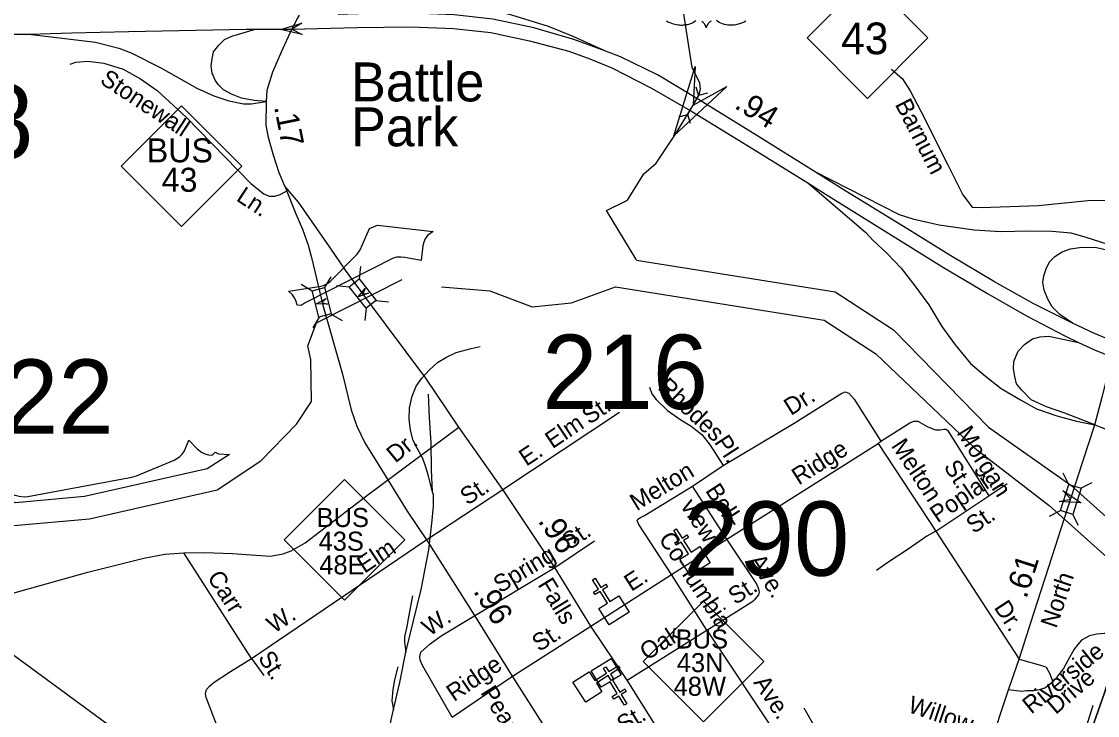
# Model space of a CAD drawing. Extents: x 2220236 to 2384410, y 720751 to 894131.
# Drawn here: x 2352021 to 2357956, y 804239 to 808068 of the extents above; entities that cross this region are included whole.
import ezdxf

# ---------------------------------------------------------------- set-up
doc = ezdxf.new("R2010")
doc.units = 0
doc.layers.add('Default', color=7, linetype='Continuous')

msp = doc.modelspace()

# ---------------------------------------------------------------- linework, layer by layer
at = {"layer": 'Default'}
for p, q in [((2355741.1, 807708.4), (2355755.8, 807659.8)), ((2355695.8, 807554.8), (2355755.8, 807659.8)), ((2355805.1, 807671.9), (2355755.8, 807659.8)), ((2355646.5, 807542.8), (2355695.8, 807554.8)), ((2355710.5, 807506.2), (2355695.8, 807554.8)), ((2353817.8, 806701), (2353817.8, 806701)), ((2353890.6, 806716.5), (2353882.7, 806648)), ((2353726.9, 806660.1), (2353691.9, 806600.7)), ((2353564.1, 806618.1), (2353623.5, 806583)), ((2353758.9, 806612.1), (2353827.4, 806604.1)), ((2353976.3, 806529.4), (2354044.9, 806521.4)), ((2353729.3, 806454.3), (2353788.8, 806419.2)), ((2353922.3, 806486.5), (2353914.3, 806418)), ((2353662.5, 806437), (2353627.5, 806377.6)), ((2354676.1, 805485.7), (2355318.8, 805913.3)), ((2355911.2, 805213), (2356746.3, 805739.4)), ((2356746.3, 805739.4), (2356762.1, 805752)), ((2356746.3, 805739.4), (2357064.1, 805255.7)), ((2355721.9, 805505), (2355892.1, 805618.2)), ((2357799.2, 805514.4), (2357767.5, 805575.8)), ((2355911.2, 805213), (2355721.9, 805505)), ((2357357.7, 805451.9), (2357458.8, 805519.1)), ((2357864.9, 805493.4), (2357926.2, 805525)), ((2354245.7, 805202.6), (2354676.1, 805485.7)), ((2357064.1, 805255.7), (2357357.7, 805451.9)), ((2357691.5, 805339), (2357752.8, 805370.6)), ((2357851.7, 805287.8), (2357820, 805349.1)), ((2357064.1, 805255.7), (2357524.7, 804550.2)), ((2353289.1, 804554.1), (2354245.7, 805202.6)), ((2354963.2, 805055.2), (2355181.3, 805203.8)), ((2355606.8, 805017.3), (2355911.2, 805213)), ((2353289.1, 804554.1), (2352916.8, 805136.5)), ((2354516.5, 804787.9), (2354963.2, 805055.2)), ((2355160.9, 804731.8), (2355606.8, 805017.3)), ((2355801.6, 804710.4), (2355606.8, 805017.3)), ((2354724.5, 804452.6), (2355160.9, 804731.8)), ((2355362.5, 804434.3), (2355801.6, 804710.4)), ((2355801.6, 804710.4), (2356225.1, 804075.2)), ((2353289.1, 804554.1), (2353356.8, 804460)), ((2357540.6, 804544.4), (2357540.6, 804544.4)), ((2354396.3, 804230.6), (2354724.5, 804452.6)), ((2356391.1, 804186.7), (2356338, 804280))]:
    msp.add_line(p, q, dxfattribs=at)
for points in [[(2355239.1, 807906.7), (2355064.5, 807986.1), (2354927.9, 808040.4), (2354725.6, 808103.8), (2354584.1, 808140), (2354475.5, 808181.2), (2354417.9, 808205.9), (2354375.1, 808227.3), (2354317.6, 808258.6), (2354236.9, 808316.2), (2354172.8, 808359), (2354095.5, 808418.2), (2354028, 808477.5), (2353930.9, 808538.4), (2353854.3, 808574.8)], [(2355247.6, 807025.3), (2355363.7, 807082.5), (2355453.7, 807227.3), (2355521.8, 807286.5), (2355628.6, 807446.9), (2355725.8, 807607.3), (2355759.8, 807663.2), (2355767.1, 807694.8), (2355762.2, 807728.8), (2355720.9, 807813.9), (2355662.6, 808180.8)], [(2355239.1, 807906.7), (2355068, 807969.2), (2354846.8, 808033), (2354620.5, 808081.1), (2354407.1, 808105.8), (2354182.1, 808113.7), (2353877.7, 808109.8), (2353767.5, 808106.1)], [(2353510.9, 808026.2), (2353543.3, 808085.5), (2353554.6, 808103.3)], [(2355739.8, 808071.1), (2355734.3, 808067.3), (2355728.3, 808063.5), (2355721.2, 808059.7), (2355715.9, 808057.3), (2355709.7, 808054.9), (2355702.4, 808052.4), (2355694.5, 808050.4), (2355686.4, 808048.8), (2355679.3, 808047.7), (2355671.6, 808047), (2355664.7, 808046.7), (2355657.5, 808046.8), (2355650.7, 808047.4), (2355642.9, 808048), (2355633.2, 808049.5), (2355625.1, 808051.3), (2355616.6, 808053.6), (2355607.9, 808056.3), (2355598.5, 808059.9), (2355586.8, 808065), (2355578.7, 808069.2)], [(2355825.3, 808070.8), (2355820.5, 808067.6), (2355816.9, 808064.8), (2355812.5, 808060.6), (2355809.4, 808057.1), (2355807.1, 808054.3), (2355802.6, 808047.3), (2355801, 808043.9), (2355799.4, 808039.6), (2355797.9, 808033.2), (2355795.9, 808041.3), (2355793.5, 808046.6), (2355790.8, 808051.2), (2355787.9, 808055.2), (2355783.5, 808060.3), (2355779.4, 808064.2), (2355774.6, 808068.2)], [(2356017.3, 808069.6), (2356007.3, 808064.5), (2355998.5, 808060.7), (2355987.1, 808056.4), (2355968.2, 808051.2), (2355961.2, 808049.7), (2355953, 808048.5), (2355945.4, 808047.7), (2355937.9, 808047.3), (2355927.9, 808047.3), (2355918, 808048), (2355908.5, 808049.4), (2355898.7, 808051.5), (2355888.5, 808054.5), (2355879.2, 808058.1), (2355869.8, 808062.8), (2355853.9, 808072.8)], [(2351231.6, 808040.8), (2351358.4, 808027.9), (2351559.7, 808010), (2351744.5, 808002.5), (2351920.4, 807998), (2352060.2, 807998)], [(2352060.2, 807998), (2352179.7, 808002.5), (2352299, 808005.5), (2352610.5, 808013), (2353262.4, 808026.4), (2353312.1, 808026)], [(2352060.2, 807998), (2352429.5, 807953.4), (2352556.5, 807920.3), (2352625, 807895.5), (2352788.4, 807811.8), (2352987.6, 807700.9), (2353081.3, 807658.5), (2353164.5, 807631), (2353244.8, 807614.7), (2353289.4, 807614.7), (2353322.1, 807619.1), (2353371.2, 807626.6)], [(2353371.2, 807626.6), (2353304.1, 807632.2), (2353235, 807645.3), (2353179.1, 807666.7), (2353134.7, 807691.4), (2353106.7, 807719.4), (2353088.6, 807744.1), (2353072.1, 807783.6), (2353067.2, 807823.1), (2353072.1, 807862.6), (2353080.4, 807900.5), (2353110, 807938.4), (2353141.2, 807968), (2353180.7, 807987.7), (2353312.1, 808026)], [(2353312.1, 808026), (2353404.2, 808025.1), (2353510.9, 808026.2)], [(2353371.2, 807626.6), (2353376.2, 807689.4), (2353406.7, 807790.7), (2353453.9, 807900.5), (2353510.9, 808026.2)], [(2353510.9, 808026.2), (2353871.2, 808035.6), (2354167.8, 808038.2), (2354403.2, 808029), (2354608.8, 808008.2), (2354823.4, 807961.4), (2355040.6, 807904.1), (2355156.4, 807862.4), (2355277.4, 807813), (2355496, 807701), (2355722.3, 807569.6), (2356031.9, 807379.5), (2356358.6, 807177.2)], [(2356395.4, 807240.6), (2356077.4, 807439.4), (2355756.1, 807638.6), (2355532.4, 807772.6), (2355324.2, 807872.9), (2355239.1, 807906.7)], [(2352289.3, 807832.4), (2352320.2, 807844), (2352385.6, 807848.9), (2352474.8, 807838.5), (2352581.8, 807805.8), (2352676.9, 807752.3), (2352769.1, 807686.8), (2352928.2, 807539.5), (2353284.9, 807175.1), (2353357.8, 807117.1), (2353387.5, 807103.7), (2353417.2, 807105.2), (2353447, 807114.1), (2353494.5, 807139.4)], [(2356817.8, 807804.4), (2356821.5, 807802.6), (2356880.4, 807751), (2356923.5, 807686.3), (2356982.7, 807573.2), (2357131.7, 807276.5), (2357213.7, 807111.5), (2357264.5, 807044.2), (2357313.9, 807042.3), (2357631.7, 807053.1), (2357903.7, 807080.1), (2358180.8, 807082.8), (2358287.4, 807081.9)], [(2353473.6, 807159.5), (2353442.5, 807233.9), (2353408.3, 807336.5), (2353383, 807428.7), (2353369.7, 807495.7), (2353371.2, 807626.6)], [(2358197.7, 806767.3), (2358148.8, 806787.8), (2358015.7, 806837.7), (2357894.8, 806877.2), (2357810.9, 806899.5), (2357704.7, 806909.3), (2357578.9, 806911.8), (2357420.9, 806906.9), (2357275.3, 806916.7), (2357082.9, 806943.9), (2356944.7, 806976), (2356944.7, 806976), (2356864.2, 807000.9), (2356395.4, 807240.6)], [(2357817.8, 806403.4), (2357600.8, 806511.4), (2357387.4, 806631.1), (2357148.1, 806775.6), (2356910, 806922.7), (2356567.9, 807132.2), (2356395.4, 807240.6)], [(2353919.2, 806542.8), (2353808.2, 806695.4), (2353722, 806823.3), (2353548.3, 807070.5), (2353473.6, 807159.5)], [(2353473.6, 807159.5), (2353533, 807007.7), (2353570.1, 806921.7), (2353602.7, 806834.2), (2353620.5, 806766), (2353682, 806503.7)], [(2356358.6, 807177.2), (2356678.5, 806903.4), (2356717.6, 806862.4), (2356796.6, 806788.3), (2356873.1, 806706.8), (2356949.6, 806610.5), (2357026.1, 806504.4), (2357097.7, 806385.8), (2357171.7, 806284.6), (2357255.6, 806180.9), (2357339.5, 806111.7), (2357425.9, 806042.6), (2357532, 805980.8), (2357620.8, 805931.5), (2357731.9, 805892), (2357840.5, 805862.3), (2357941.9, 805843.2)], [(2356358.6, 807177.2), (2356424.8, 807136.1), (2356489.8, 807094.5), (2356873.6, 806856.3), (2357106.4, 806710.5), (2357349.7, 806567.3), (2357564.3, 806443.7), (2357776.4, 806333.1), (2357851.6, 806297.8)], [(2355413, 806751.3), (2355409.6, 806759.4), (2355247.6, 807025.3)], [(2353563.2, 806501.6), (2353541.7, 806503.6), (2353536.1, 806523.9), (2353527.3, 806542.8), (2353515.4, 806560), (2353493.3, 806580.8), (2353663.1, 806606.3), (2353686.4, 806612.2), (2353705.3, 806621), (2353722.5, 806633), (2353871.4, 806784.8), (2353889.4, 806808.5), (2353940.7, 806926.8), (2353984.8, 806945.2), (2354292, 806909.5), (2354260.4, 806886.7), (2354248.3, 806869.6), (2354239.7, 806850.6), (2354234.1, 806830.4), (2354224.9, 806749.9), (2354134.5, 806766.8), (2354112.3, 806768.8), (2354091.6, 806767), (2354071.3, 806761.6), (2353586.2, 806516.7), (2353563.2, 806501.6)], [(2357817.8, 806403.4), (2357749.2, 806452.5), (2357707.2, 806494.5), (2357682.5, 806536.5), (2357662.8, 806585.8), (2357655.4, 806630.3), (2357660.3, 806664.9), (2357672.7, 806704.4), (2357692.4, 806741.4), (2357722, 806771), (2357761.5, 806798.2), (2357808.4, 806813), (2357870.1, 806822.9), (2357951.5, 806820.4), (2358072.4, 806793.3), (2358197.7, 806767.3)], [(2355413, 806751.3), (2356509, 806576.1), (2356830.2, 806366.4), (2357354.3, 805830.6), (2357810.1, 805509.5), (2358237.7, 805126)], [(2351336.6, 805336), (2351635.6, 805407.3), (2351978.6, 805286.8), (2352394.7, 805323.4), (2353100.7, 805483.5), (2353340.6, 805644.3), (2353537.7, 805846), (2353619.7, 805970.8), (2353616.6, 806203.7), (2353599.6, 806278.5), (2353647.6, 806405.2), (2354119.6, 806644.4)], [(2354336.6, 806604), (2354603.8, 806582.1), (2354837.7, 806493.2), (2355054.7, 806515.1), (2355297.3, 806603.5)], [(2355297.3, 806603.5), (2356448.6, 806419.6), (2356733.1, 806233.9), (2357279.9, 805713.3), (2357689.3, 805397.5), (2358183.7, 804954)], [(2353682, 806503.7), (2353791.9, 806122.5), (2353838.8, 805926), (2353869.9, 805835.6), (2353914.4, 805743.6), (2353994.4, 805616.1), (2354148, 805366.9), (2354259.2, 805203.8), (2354519.5, 804790.9), (2354727.5, 804455.6), (2355061.7, 803929.9), (2355347, 803483.3), (2355582.9, 803146.2), (2355866.4, 802709.3)], [(2356308, 802947.4), (2356270.2, 803024), (2356012.6, 803414.4), (2355887.9, 803630.8), (2355790.4, 803765.6), (2355507.3, 804202.1), (2355362.5, 804434.3), (2355160.9, 804731.8), (2354963.2, 805055.2), (2354676.1, 805485.7), (2354434, 805830.5), (2354250.4, 806100), (2353919.2, 806542.8)], [(2358062.9, 806295.1), (2357940.3, 806347.4), (2357817.8, 806403.4)], [(2357941.9, 805843.2), (2357776.3, 805906.8), (2357675.1, 805941.3), (2357591.2, 805980.8), (2357536.9, 806035.2), (2357509.8, 806069.7), (2357499.9, 806109.3), (2357492.5, 806151.2), (2357495, 806193.2), (2357507.3, 806222.8), (2357519.7, 806250), (2357554.2, 806287), (2357598.6, 806316.7), (2357640.6, 806329), (2357687.5, 806331.5), (2357851.6, 806297.8)], [(2354288.3, 805473.1), (2354263.3, 805566.7), (2354248.7, 805614.5), (2354234.2, 805656.3), (2354205.6, 805710), (2354181.1, 805755.6), (2354166.4, 805813.4), (2354159.7, 805873.4), (2354160.9, 805937.2), (2354176.1, 806001.5), (2354197.5, 806055.6), (2354228.9, 806100.1), (2354272.2, 806146.5), (2354315.8, 806187.1), (2354365.4, 806215.7), (2354419.2, 806242.3), (2354500.7, 806263.3), (2354550.7, 806275.9)], [(2357851.6, 806297.8), (2357940.3, 806256.3), (2358039.3, 806215.3)], [(2357941.9, 805843.2), (2357984.5, 806002.3), (2358027, 806167.5), (2358039.3, 806215.3)], [(2355485.2, 806050.4), (2355497.1, 806014.4), (2355522.5, 805982.4), (2355585.1, 805921.1), (2355653.1, 805873.3), (2355715.5, 805836.1), (2355774, 805788.8), (2355818.8, 805731.2), (2355892.1, 805618.2)], [(2354288.3, 805473.1), (2354282.9, 805594.9), (2354281.1, 805742.9), (2354271.4, 805882.5), (2354265.9, 806012.6)], [(2355892.1, 805618.2), (2356283.1, 805851.8), (2356545.5, 806018.4), (2356565, 806024.2), (2356585.5, 806018.4), (2356613.5, 805983.7), (2356762.1, 805752)], [(2356683.2, 800333.5), (2356770.6, 800597.6), (2356830.4, 800786.7), (2356901.6, 801006.1), (2357006, 801319.7), (2357067.7, 801514.5), (2357144.6, 801754.8), (2357269, 802139.6), (2357376.3, 802467.4), (2357468.4, 802751.5), (2357555.8, 803019.4), (2357701, 803461.2), (2357890.9, 804065.5), (2357994.4, 804364.8), (2358072.3, 804609.9), (2358151.1, 804850.3), (2358246.9, 805155.3), (2358337.1, 805422.3), (2358405.5, 805638.9), (2358495.7, 805900.2)], [(2358495.7, 805900.2), (2358405.5, 805638.9), (2358337.1, 805422.3), (2358246.9, 805155.3), (2358151.1, 804850.3), (2358072.3, 804609.9), (2357994.4, 804364.8), (2357890.9, 804065.5), (2357701, 803461.2), (2357555.8, 803019.4), (2357468.4, 802751.5), (2357376.3, 802467.4), (2357269, 802139.6), (2357144.6, 801754.8), (2357067.7, 801514.5), (2357006, 801319.7), (2356901.6, 801006.1), (2356830.4, 800786.7), (2356770.6, 800597.6), (2356683.2, 800333.5)], [(2356762.1, 805752), (2356920.9, 805854.5), (2356942.7, 805862.7), (2356964.8, 805863.3), (2357017.2, 805833.6), (2357047.3, 805820), (2357063.3, 805816.2), (2357089.4, 805814.5), (2357109.4, 805818.7), (2357119.4, 805818.9), (2357129.4, 805812.9), (2357357.7, 805451.9)], [(2352916.8, 805136.5), (2353030.8, 805138), (2353184.9, 805133.9), (2353312.9, 805123.3), (2353395, 805118.2), (2353464.7, 805131.1), (2353508.6, 805147.7), (2353586, 805192.7), (2353930.6, 805456.6), (2354434, 805830.5)], [(2357772.5, 805322.8), (2357875.3, 805641.1), (2357941.9, 805843.2)], [(2357941.9, 805843.2), (2357998.7, 805820.1), (2358020.5, 805807.7), (2358031.1, 805793), (2358036.5, 805758.3), (2358017.8, 805703.7)], [(2351986.6, 805413.1), (2351773.5, 805487.9), (2351851.8, 805485.7), (2352007.1, 805449.4), (2352034.3, 805446.2), (2352055, 805448.1), (2352630, 805553.7), (2352654.8, 805561.1), (2352861.9, 805648.4), (2352892.7, 805667), (2352907.4, 805681.8), (2352919.3, 805699), (2352942.9, 805758.1), (2352989.7, 805709.8), (2353013.5, 805691.8), (2353032.3, 805683), (2353052.6, 805677.5), (2353073.1, 805675.7), (2353088.3, 805691.6), (2353107.4, 805682.8), (2353167.5, 805679.9), (2353045, 805600.1), (2352368.8, 805446.7), (2351986.6, 805413.1)], [(2355606.8, 805017.3), (2355426.2, 805292.7), (2355416.8, 805314.8), (2355421.5, 805322.7), (2355435.7, 805332.2), (2355457.5, 805343.1), (2355721.9, 805505)], [(2354141.1, 804589.5), (2354224.8, 804934.4), (2354268.1, 805152.9), (2354286.3, 805316.9), (2354293.3, 805395), (2354292.5, 805457), (2354288.3, 805473.1)], [(2357057.8, 803144), (2357160.3, 803458.1), (2357261.3, 803758), (2357359.8, 804064.9), (2357465.5, 804380.6), (2357524.7, 804550.2), (2357604.9, 804804), (2357707.4, 805121.2), (2357772.5, 805322.8)], [(2357064.1, 805255.7), (2357015.1, 805229.3), (2356911.2, 805157.3), (2356800.6, 805082.7), (2356736.7, 805038.7)], [(2355801.6, 804710.4), (2356049, 804866.3), (2356068.8, 804880.7), (2356088.6, 804904.9), (2356092.5, 804918.9), (2356088.1, 804936.9), (2356075.9, 804966.6), (2355911.2, 805213)], [(2351786.5, 804863.1), (2352386.3, 805030.2), (2352695.3, 805107.9), (2352811.1, 805129.2), (2352916.8, 805136.5)], [(2354177.2, 804899.9), (2354156.6, 804793.6), (2354143.5, 804721.4), (2354134, 804675.4), (2354132.5, 804643.3), (2354141.1, 804589.5)], [(2354396.3, 804230.6), (2354232, 804514.6), (2354219.5, 804544.5), (2354217.3, 804564.4), (2354223, 804588.4), (2354274.5, 804635.1), (2354336, 804677.9), (2354516.5, 804787.9)], [(2358092.9, 804673), (2358063.3, 804685.1), (2358023.8, 804691.5), (2357993.9, 804691.5), (2357952.9, 804688.3), (2357911.9, 804678.8), (2357869, 804654.3), (2357847.4, 804630.2), (2357828.3, 804604.7), (2357793.6, 804543.1), (2357768.3, 804498.9), (2357743.1, 804465.8), (2357725.8, 804443.7), (2357709.9, 804424.5)], [(2351923.6, 804612.8), (2352518.5, 804174.1), (2352536.8, 804158.4), (2352547, 804142.4), (2352553.2, 804124.5), (2352479.7, 803913.8)], [(2352964.6, 803489.8), (2353121.9, 803982.8), (2353131.4, 804030.2), (2353129.8, 804080.7), (2353118.8, 804132.8), (2353038.4, 804338.4), (2353036.2, 804358.3), (2353041.9, 804382.3), (2353057.7, 804400.6), (2353083.4, 804422.8), (2353174, 804481.6), (2353289.1, 804554.1)], [(2354073, 804272.8), (2354107.1, 804421.2), (2354141.1, 804589.5)], [(2357524.7, 804550.2), (2357654.9, 804513.9), (2357672.8, 804506), (2357691.4, 804472.3), (2357709.9, 804424.5)], [(2354096, 804507), (2354078.9, 804436.9), (2354069.5, 804382.7), (2354064.2, 804320.6), (2354073, 804272.8)], [(2357709.9, 804424.5), (2357670.2, 804392), (2357634.5, 804381.6), (2357604.5, 804375.1), (2357564.5, 804374.7), (2357538.6, 804372.4), (2357465.5, 804380.6)], [(2354080.8, 803781.1), (2354065.9, 803852.9), (2354051.3, 803906.7), (2354042.3, 803990.6), (2354037.9, 804028.4), (2354037.2, 804076.4), (2354044.7, 804126.6), (2354052.2, 804174.5), (2354059.5, 804214.6), (2354073, 804272.8)], [(2357651.6, 803332.5), (2357650.4, 803372.2), (2357659.8, 803428.2), (2357667.3, 803474.3), (2357717.7, 803606.8), (2357933.2, 804297.1)]]:
    msp.add_lwpolyline(points, dxfattribs=at)
for points in [[(2356355.3, 807977.1), (2356688.3, 808310.1), (2357021.3, 807977.1), (2356688.3, 807644.1)], [(2353568.5, 807996), (2353450, 808024.7), (2353567, 808059.1), (2353510.9, 808026.2)], [(2355912.5, 807710.2), (2355619.5, 807437.9), (2355737.1, 807820.2), (2355725.8, 807607.3)], [(2352569.4, 807270.4), (2352902.4, 807603.4), (2353235.4, 807270.4), (2352902.4, 806937.4)], [(2353882.7, 806648), (2353976.6, 806529.6), (2353921.3, 806485.7), (2353827.4, 806604.1)], [(2353691.9, 806600.7), (2353729.6, 806454.4), (2353661.3, 806436.7), (2353623.5, 806583)], [(2353935.5, 806569.8), (2353878.5, 806548.3), (2353917.1, 806595.4), (2353903.2, 806566)], [(2353708.8, 806509.2), (2353647.9, 806509.9), (2353701, 806539.8), (2353677.4, 806517.4)], [(2353469.6, 805207.7), (2353802.6, 805540.7), (2354135.6, 805207.7), (2353802.6, 804874.7)], [(2357752.8, 805370.6), (2357798.8, 805514.5), (2357866.1, 805493), (2357820, 805349.1)], [(2357765.2, 805480.1), (2357867.3, 805413.4), (2357745.5, 805420.2), (2357809.4, 805432.4)], [(2355652.6, 805101), (2355700.6, 805131.7), (2355659.6, 805195.9), (2355632.6, 805178.7), (2355624, 805192.2), (2355651, 805209.4), (2355618.7, 805260.1), (2355632.2, 805268.7), (2355664.5, 805218), (2355691.5, 805235.2), (2355700.1, 805221.7), (2355673.1, 805204.5), (2355714.1, 805140.3), (2355762.7, 805171.2), (2355820, 805081.5), (2355709.9, 805011.2)], [(2355205.5, 804828.7), (2355253.4, 804859.6), (2355212.2, 804923.7), (2355185.3, 804906.4), (2355176.7, 804919.8), (2355203.6, 804937.1), (2355171.1, 804987.7), (2355184.5, 804996.4), (2355217.1, 804945.8), (2355244, 804963.1), (2355252.6, 804949.6), (2355225.7, 804932.3), (2355266.9, 804868.3), (2355315.4, 804899.3), (2355373, 804809.8), (2355263.1, 804739.2)], [(2355450.6, 804537.6), (2355783.6, 804870.6), (2356116.6, 804537.6), (2355783.6, 804204.6)], [(2355329.3, 804463.6), (2355280.9, 804433.7), (2355320.8, 804368.8), (2355348, 804385.6), (2355356.4, 804372), (2355329.2, 804355.2), (2355360.7, 804304), (2355347.1, 804295.6), (2355315.5, 804346.8), (2355288.3, 804330), (2355279.9, 804343.6), (2355307.2, 804360.4), (2355267.2, 804425.3), (2355218.1, 804395.1), (2355162.3, 804485.8), (2355273.5, 804554.2)], [(2355152.7, 804479.9), (2355183.3, 804431.9), (2355247.6, 804472.7), (2355230.4, 804499.7), (2355243.9, 804508.3), (2355261.1, 804481.3), (2355311.8, 804513.6), (2355320.4, 804500), (2355269.7, 804467.8), (2355286.8, 804440.8), (2355273.4, 804432.2), (2355256.2, 804459.2), (2355191.9, 804418.3), (2355222.8, 804369.6), (2355132.9, 804312.5), (2355062.9, 804422.7)]]:
    msp.add_lwpolyline(points, close=True, dxfattribs=at)

# ---------------------------------------------------------------- texts
for s, height, p in [('43', 175, (2356542.4, 807887.4)), ('Battle', 215, (2353838.5, 807627.3)), ('38', 410.1, (2351475.7, 807311.6)), ('Park', 215, (2353838.5, 807379.5)), ('BUS', 132.5, (2352711.9, 807290.9)), ('43', 132.5, (2352794, 807128.6)), ('216', 410.1, (2354892.9, 805930)), ('322', 410.1, (2351614.1, 805793.4)), ('BUS', 105, (2353648.8, 805279.1)), ('290', 410.1, (2355672, 805010.2)), ('43S', 105, (2353659.4, 805148.6)), ('48E', 105, (2353663.1, 805018.1)), ('BUS', 105, (2355629.7, 804608.9)), ('43N', 105, (2355635.6, 804478.5)), ('48W', 105, (2355618.2, 804348))]:
    msp.add_text(s, height=height, dxfattribs=at).set_placement(p)
for s, height, rotation, p in [('Stonewall', 95, 326.65903, (2352447.4, 807731.2)), ('.94', 125, 328.21015, (2355947.3, 807593.6)), ('Barnum', 95, 297.24409, (2356837.3, 807611.3)), ('.17', 125, 281.30318, (2353413, 807597.5)), ('Ln.', 95, 326.65903, (2353199.7, 807083.3)), ('Rhodes', 95, 316.61177, (2355524.8, 806044.1)), ('St.', 95, 33.63664, (2355152.5, 805841.8)), ('Dr.', 95, 32.15017, (2356264.8, 805891.2)), ('Elm', 95, 33.63664, (2354949.6, 805708.3)), ('Pl.', 95, 302.97086, (2355839.1, 805747.6)), ('Morgan', 95, 302.30968, (2357176.8, 805799.3)), ('Dr.', 95, 39.47049, (2354083.3, 805628.3)), ('E.', 95, 33.63664, (2354805.5, 805611.2)), ('Ridge', 95, 32.35254, (2356308.2, 805508)), ('Melton', 95, 303.39632, (2356815.5, 805727.4)), ('Melton', 95, 31.41707, (2355414.5, 805365.1)), ('St.', 95, 302.30968, (2357104.9, 805612.5)), ('Poplar', 95, 34.47144, (2357074.1, 805298.7)), ('St.', 95, 33.33535, (2354480, 805396)), ('Bell-', 95, 303.03203, (2355790.1, 805480.4)), ('view', 95, 303.03203, (2355653.3, 805395.9)), ('.96', 125, 303.69934, (2354866.6, 805312.7)), ('St.', 95, 34.47144, (2357273.4, 805239)), ('St.', 95, 34.26791, (2355043.1, 805149.4)), ('Co-', 95, 303.32904, (2355531.9, 805214.1)), ('Elm', 95, 33.60332, (2353912.8, 805020.8)), ('Spring', 95, 30.89582, (2354660.1, 804912)), ('Ave.', 95, 302.09125, (2356030.4, 805093.7)), ('.61', 125, 72.08158, (2357563.8, 804880)), ('Carr', 95, 302.61598, (2353042.3, 805001.3)), ('E.', 95, 32.72634, (2355384.5, 804920.7)), ('lumbia', 95, 303.42071, (2355661.1, 805018.2)), ('North', 95, 71.48025, (2357729.7, 804715.9)), ('Falls', 95, 301.43801, (2354865.8, 804961.5)), ('St.', 95, 32.51922, (2355958.1, 804847.2)), ('.96', 125, 301.81268, (2354509.7, 804925.1)), ('Dr.', 95, 303.04846, (2357382.4, 804835.2)), ('W.', 95, 33.60332, (2353414.1, 804689.4)), ('W.', 95, 34.83685, (2354271.9, 804673.3)), ('Oak', 95, 32.0102, (2355469.8, 804540.1)), ('St.', 95, 32.6102, (2354875.6, 804588.2)), ('Riverside', 95, 39.10498, (2357590.7, 804243.7)), ('St.', 95, 302.61598, (2353322.3, 804557.7)), ('Ridge', 95, 34.23884, (2354406.2, 804313)), ('Drive', 95, 40.48672, (2357725.8, 804241.3)), ('Ave.', 95, 303.42071, (2356055.4, 804421.1)), ('Peachtree', 95, 302.44511, (2354549.8, 804366)), ('Willow', 95, 341.54112, (2356905, 804259.5)), ('St.', 95, 31.5275, (2355342.2, 804139.3))]:
    msp.add_text(s, height=height, rotation=rotation, dxfattribs=at).set_placement(p)

doc.saveas('drawing.dxf')
